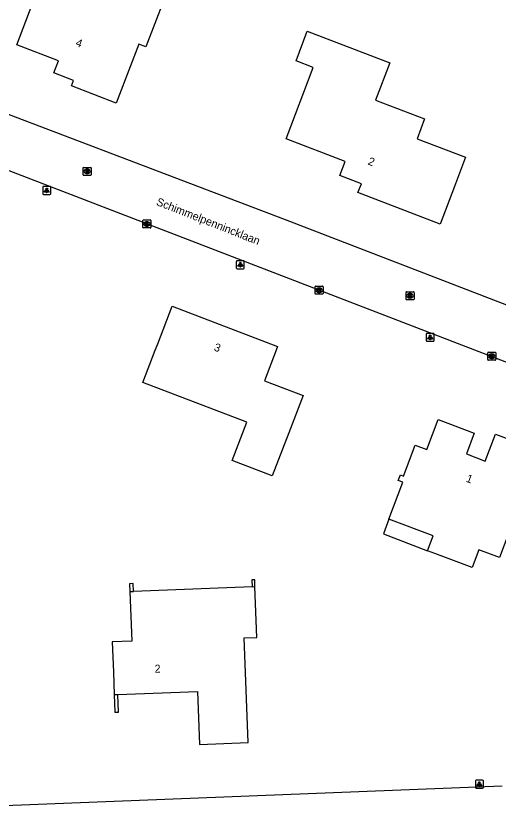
# Model space of a CAD drawing. Extents: x 162417 to 163721, y 384268 to 385416.
# Drawn here: x 163196.9 to 163257.3, y 385191.7 to 385291.7 of the extents above; entities that cross this region are included whole.
import ezdxf

# ---------------------------------------------------------------- set-up
doc = ezdxf.new("R2010")
doc.units = 0
for name, color, linetype in [('IMGEO_Kolk', 7, 'Continuous'), ('IMGEO_Lichtpunt', 7, 'Continuous'), ('IMGEO_Muur', 7, 'Continuous'), ('IMGEO_Openbare_ruimte_label', 7, 'Continuous'), ('IMGEO_Pand', 7, 'Continuous'), ('IMGEO_Pand_nummerreeks', 7, 'Continuous'), ('IMGEO_Pand_overbouw', 7, 'Continuous'), ('IMGEO_Rijbaan_lokaal_gesloten', 7, 'Continuous'), ('IMGEO_Rioolput', 7, 'Continuous')]:
    doc.layers.add(name, color=color, linetype=linetype)

msp = doc.modelspace()

# ---------------------------------------------------------------- linework, layer by layer
at = {"layer": 'IMGEO_Kolk'}
for p, q in [((163212.79, 385265.31), (163212.79, 385266.17)), ((163212.86, 385266.24), (163213.71, 385266.24)), ((163213.27, 385266.02), (163213.3, 385266.02)), ((163213.79, 385266.17), (163213.79, 385265.31)), ((163213.71, 385265.24), (163212.86, 385265.24)), ((163213.3, 385265.46), (163213.27, 385265.46)), ((163234.29, 385257.05), (163234.29, 385257.9)), ((163234.37, 385257.97), (163235.22, 385257.97)), ((163234.78, 385257.75), (163234.81, 385257.75)), ((163235.3, 385257.9), (163235.3, 385257.05)), ((163235.22, 385256.97), (163234.37, 385256.97)), ((163234.8, 385257.19), (163234.78, 385257.19)), ((163255.87, 385248.8), (163255.87, 385249.65)), ((163255.95, 385249.73), (163256.8, 385249.73)), ((163256.87, 385249.65), (163256.87, 385248.8)), ((163256.8, 385248.73), (163255.95, 385248.73)), ((163256.36, 385249.51), (163256.39, 385249.51)), ((163256.38, 385248.95), (163256.36, 385248.95))]:
    msp.add_line(p, q, dxfattribs=at)
for points in [[(163212.79, 385265.31), (163212.79, 385266.17)], [(163212.86, 385266.24), (163213.71, 385266.24)], [(163213.11, 385265.94), (163213.23, 385265.94), (163213.23, 385265.79), (163213.36, 385265.94), (163213.52, 385265.94), (163213.38, 385265.79), (163213.53, 385265.54), (163213.38, 385265.54), (163213.29, 385265.7), (163213.23, 385265.64), (163213.23, 385265.54), (163213.11, 385265.54), (163213.11, 385265.94)], [(163213.79, 385266.17), (163213.79, 385265.31)], [(163213.71, 385265.24), (163212.86, 385265.24)], [(163234.29, 385257.05), (163234.29, 385257.9)], [(163234.37, 385257.97), (163235.22, 385257.97)], [(163234.61, 385257.67), (163234.74, 385257.67), (163234.74, 385257.52), (163234.87, 385257.67), (163235.03, 385257.67), (163234.89, 385257.52), (163235.04, 385257.27), (163234.89, 385257.27), (163234.8, 385257.44), (163234.74, 385257.37), (163234.74, 385257.27), (163234.61, 385257.27), (163234.61, 385257.67)], [(163235.3, 385257.9), (163235.3, 385257.05)], [(163235.22, 385256.97), (163234.37, 385256.97)], [(163255.87, 385248.8), (163255.87, 385249.65)], [(163255.95, 385249.73), (163256.8, 385249.73)], [(163256.87, 385249.65), (163256.87, 385248.8)], [(163256.8, 385248.73), (163255.95, 385248.73)], [(163256.19, 385249.43), (163256.32, 385249.43), (163256.32, 385249.27), (163256.45, 385249.43), (163256.61, 385249.43), (163256.47, 385249.28), (163256.62, 385249.03), (163256.47, 385249.03), (163256.38, 385249.19), (163256.32, 385249.12), (163256.32, 385249.03), (163256.19, 385249.03), (163256.19, 385249.43)]]:
    msp.add_lwpolyline(points, dxfattribs=at)
for centre, start, end in [((163212.86, 385266.16), 91.552, 178.448), ((163212.86, 385266.16), 91.552, 178.448), ((163213.71, 385266.16), 1.552, 88.448), ((163213.71, 385266.16), 1.552, 88.448), ((163212.86, 385265.31), 181.552, 268.448), ((163212.86, 385265.31), 181.552, 268.448), ((163213.71, 385265.31), 271.552, 358.448), ((163213.71, 385265.31), 271.552, 358.448), ((163234.37, 385257.9), 91.552, 178.448), ((163234.37, 385257.9), 91.552, 178.448), ((163235.22, 385257.9), 1.552, 88.448), ((163235.22, 385257.9), 1.552, 88.448), ((163234.37, 385257.05), 181.552, 268.448), ((163234.37, 385257.05), 181.552, 268.448), ((163235.22, 385257.05), 271.552, 358.448), ((163235.22, 385257.05), 271.552, 358.448), ((163255.95, 385249.65), 91.552, 178.448), ((163255.95, 385249.65), 91.552, 178.448), ((163256.8, 385249.65), 1.552, 88.448), ((163256.8, 385249.65), 1.552, 88.448), ((163255.95, 385248.8), 181.552, 268.448), ((163255.95, 385248.8), 181.552, 268.448), ((163256.8, 385248.8), 271.552, 358.448), ((163256.8, 385248.8), 271.552, 358.448)]:
    msp.add_arc(centre, 0.0765, start, end, dxfattribs=at)
for centre, major_axis, ratio, start_param, end_param in [((163213.27, 385265.74), (-0.387, 0.002), 0.722429, 4.712389, 7.853982), ((163213.3, 385265.74), (-0.39, 0.002), 0.717154, 1.570796, 4.712389), ((163234.78, 385257.47), (-0.387, 0.002), 0.722429, 4.712389, 7.853982), ((163234.81, 385257.47), (-0.39, 0.002), 0.717154, 1.570796, 4.712389), ((163256.36, 385249.23), (-0.387, 0.002), 0.722429, 4.712389, 7.853982), ((163256.38, 385249.23), (-0.39, 0.002), 0.717154, 1.570796, 4.712389)]:
    msp.add_ellipse(centre, major_axis=major_axis, ratio=ratio, start_param=start_param, end_param=end_param, dxfattribs=at)
at = {"layer": 'IMGEO_Lichtpunt'}
for p, q in [((163200.28, 385270.33), (163200.28, 385269.52)), ((163200.28, 385270.33), (163200.28, 385269.52)), ((163201.18, 385270.42), (163200.37, 385270.42)), ((163201.18, 385270.42), (163200.37, 385270.42)), ((163201.27, 385269.52), (163201.27, 385270.33)), ((163201.27, 385269.52), (163201.27, 385270.33)), ((163200.37, 385269.42), (163201.18, 385269.42)), ((163200.37, 385269.42), (163201.18, 385269.42)), ((163224.46, 385261.05), (163224.46, 385260.24)), ((163224.46, 385261.05), (163224.46, 385260.24)), ((163225.36, 385261.14), (163224.56, 385261.14)), ((163225.36, 385261.14), (163224.56, 385261.14)), ((163225.46, 385260.24), (163225.46, 385261.05)), ((163225.46, 385260.24), (163225.46, 385261.05)), ((163224.56, 385260.15), (163225.36, 385260.15)), ((163224.56, 385260.15), (163225.36, 385260.15)), ((163248.18, 385251.99), (163248.18, 385251.18)), ((163248.18, 385251.99), (163248.18, 385251.18)), ((163249.08, 385252.08), (163248.27, 385252.08)), ((163249.08, 385252.08), (163248.27, 385252.08)), ((163249.18, 385251.18), (163249.18, 385251.99)), ((163249.18, 385251.18), (163249.18, 385251.99)), ((163248.27, 385251.09), (163249.08, 385251.09)), ((163248.27, 385251.09), (163249.08, 385251.09)), ((163254.32, 385196.19), (163254.32, 385195.38)), ((163254.32, 385196.19), (163254.32, 385195.38)), ((163255.23, 385196.29), (163254.42, 385196.29)), ((163255.23, 385196.29), (163254.42, 385196.29)), ((163255.32, 385195.38), (163255.32, 385196.19)), ((163255.32, 385195.38), (163255.32, 385196.19)), ((163254.42, 385195.29), (163255.23, 385195.29)), ((163254.42, 385195.29), (163255.23, 385195.29))]:
    msp.add_line(p, q, dxfattribs=at)
for points in [[(163200.65, 385269.99), (163200.69, 385269.96), (163200.5, 385269.7), (163200.46, 385269.73), (163200.65, 385269.99)], [(163200.75, 385269.94), (163200.8, 385269.94), (163200.8, 385269.62), (163200.75, 385269.62), (163200.75, 385269.94)], [(163200.86, 385269.96), (163200.9, 385269.99), (163201.09, 385269.73), (163201.05, 385269.7), (163200.86, 385269.96)], [(163224.84, 385260.71), (163224.88, 385260.68), (163224.69, 385260.42), (163224.65, 385260.45), (163224.84, 385260.71)], [(163224.94, 385260.66), (163224.99, 385260.66), (163224.99, 385260.34), (163224.94, 385260.34), (163224.94, 385260.66)], [(163225.05, 385260.68), (163225.09, 385260.71), (163225.27, 385260.45), (163225.24, 385260.42), (163225.05, 385260.68)], [(163248.55, 385251.65), (163248.59, 385251.62), (163248.4, 385251.36), (163248.37, 385251.39), (163248.55, 385251.65)], [(163248.76, 385251.62), (163248.8, 385251.65), (163248.99, 385251.39), (163248.95, 385251.36), (163248.76, 385251.62)], [(163248.65, 385251.6), (163248.7, 385251.6), (163248.7, 385251.28), (163248.65, 385251.28), (163248.65, 385251.6)], [(163254.7, 385195.85), (163254.74, 385195.83), (163254.55, 385195.56), (163254.51, 385195.59), (163254.7, 385195.85)], [(163254.8, 385195.81), (163254.85, 385195.81), (163254.85, 385195.48), (163254.8, 385195.48), (163254.8, 385195.81)], [(163254.91, 385195.83), (163254.95, 385195.85), (163255.13, 385195.59), (163255.1, 385195.56), (163254.91, 385195.83)]]:
    msp.add_lwpolyline(points, dxfattribs=at)
for centre in [(163200.78, 385270.12), (163224.96, 385260.85), (163248.68, 385251.79), (163254.82, 385195.99)]:
    msp.add_circle(centre, 0.0994, dxfattribs=at)
for centre, start, end in [((163200.37, 385270.33), 90, 180), ((163200.37, 385270.33), 90, 180), ((163201.18, 385270.33), 0, 90), ((163201.18, 385270.33), 0, 90), ((163200.37, 385269.52), 180, 270), ((163200.37, 385269.52), 180, 270), ((163201.18, 385269.52), 270, 0), ((163201.18, 385269.52), 270, 360), ((163224.56, 385261.05), 90, 180), ((163224.56, 385261.05), 90, 180), ((163225.36, 385261.05), 0, 90), ((163225.36, 385261.05), 0, 90), ((163224.56, 385260.24), 180, 270), ((163224.56, 385260.24), 180, 270), ((163225.36, 385260.24), 270, 0), ((163225.36, 385260.24), 270, 360), ((163248.27, 385251.99), 90, 180), ((163248.27, 385251.99), 90, 180), ((163249.08, 385251.99), 0, 90), ((163249.08, 385251.99), 0, 90), ((163248.27, 385251.18), 180, 270), ((163248.27, 385251.18), 180, 270), ((163249.08, 385251.18), 270, 0), ((163249.08, 385251.18), 270, 360), ((163254.42, 385196.19), 90, 180), ((163254.42, 385196.19), 90, 180), ((163255.23, 385196.19), 0, 90), ((163255.23, 385196.19), 0, 90), ((163254.42, 385195.38), 180, 270), ((163254.42, 385195.38), 180, 270), ((163255.23, 385195.38), 270, 0), ((163255.23, 385195.38), 270, 360)]:
    msp.add_arc(centre, 0.0946, start, end, dxfattribs=at)
at = {"layer": 'IMGEO_Muur'}
for points in [[(163211.61, 385219.86), (163211.58, 385220.84), (163211.12, 385220.82), (163211.16, 385219.85)], [(163226.79, 385220.45), (163226.76, 385221.3), (163226.39, 385221.29), (163226.42, 385220.43)], [(163209.21, 385206.97), (163209.29, 385204.77), (163209.75, 385204.79), (163209.67, 385206.99)]]:
    msp.add_lwpolyline(points, dxfattribs=at)
at = {"layer": 'IMGEO_Pand'}
for points in [[(163203.85, 385282.98), (163204.11, 385283.65), (163201.65, 385284.6), (163202.23, 385286.1), (163197.03, 385288.1), (163198.97, 385293.15), (163197.96, 385293.54), (163199.81, 385298.36), (163204.48, 385296.56), (163208.33, 385295.09), (163208.78, 385296.26), (163215.4, 385293.72), (163213.15, 385287.86), (163212.28, 385288.2), (163211.24, 385285.5), (163209.45, 385280.83), (163203.85, 385282.98)], [(163231.92, 385286.1), (163233.33, 385289.8), (163243.64, 385285.87), (163241.85, 385281.18), (163247.97, 385278.85), (163247.04, 385276.39), (163253.11, 385274.08), (163251.71, 385270.41), (163249.93, 385265.73), (163239.65, 385269.65), (163240.08, 385270.77), (163237.4, 385271.79), (163238.07, 385273.54), (163230.68, 385276.36), (163234.08, 385285.27), (163231.92, 385286.1)], [(163232.8, 385244.32), (163231.01, 385239.65), (163228.95, 385234.28), (163223.95, 385236.19), (163225.78, 385240.98), (163212.79, 385245.95), (163214.34, 385250), (163214.64, 385250.79), (163216.43, 385255.46), (163229.59, 385250.42), (163229.43, 385250), (163227.96, 385246.16), (163232.8, 385244.32)], [(163245.33, 385234.25), (163246.79, 385238.11), (163248.24, 385237.56), (163249.67, 385241.34), (163254.19, 385239.62), (163253.21, 385237.03), (163255.56, 385236.14), (163256.82, 385239.49), (163262.37, 385237.39), (163257.33, 385224.08), (163254.75, 385225.06), (163253.91, 385222.84), (163249.24, 385224.61), (163248.36, 385224.94), (163249.06, 385226.79), (163243.53, 385228.88), (163245.28, 385233.5), (163244.69, 385233.72), (163244.95, 385234.4), (163245.33, 385234.25)], [(163211.16, 385219.85), (163211.4, 385213.66), (163208.96, 385213.57), (163209.1, 385209.77), (163209.21, 385206.97)], [(163209.67, 385206.99), (163219.61, 385207.37), (163219.86, 385200.76), (163225.93, 385200.99), (163225.44, 385214.04), (163227.04, 385214.1), (163226.79, 385220.45)], [(163211.16, 385219.85), (163211.61, 385219.86)], [(163226.42, 385220.43), (163211.61, 385219.86)], [(163226.42, 385220.43), (163226.79, 385220.45)], [(163209.21, 385206.97), (163209.67, 385206.99)]]:
    msp.add_lwpolyline(points, dxfattribs=at)
at = {"layer": 'IMGEO_Pand_overbouw'}
msp.add_lwpolyline([(163243.53, 385228.88), (163242.83, 385227.04), (163248.36, 385224.94), (163249.06, 385226.79)], close=True, dxfattribs=at)
at = {"layer": 'IMGEO_Rijbaan_lokaal_gesloten'}
for points in [[(163277.56, 385248.18), (163272.83, 385250), (163230.59, 385266.26), (163184.13, 385283.91)], [(163274.7, 385242.12), (163254.24, 385250), (163172.48, 385281.44)], [(163257.67, 385195.54), (163160.67, 385191.69)]]:
    msp.add_lwpolyline(points, dxfattribs=at)
at = {"layer": 'IMGEO_Rioolput'}
for p, q in [((163205.32, 385271.89), (163205.32, 385272.74)), ((163205.39, 385272.81), (163206.25, 385272.81)), ((163206.32, 385272.74), (163206.32, 385271.89)), ((163206.25, 385271.81), (163205.39, 385271.81)), ((163205.83, 385272.03), (163205.8, 385272.03)), ((163205.81, 385272.59), (163205.83, 385272.59)), ((163245.66, 385256.35), (163245.66, 385257.2)), ((163245.73, 385257.27), (163246.58, 385257.27)), ((163246.15, 385257.05), (163246.17, 385257.05)), ((163246.66, 385257.2), (163246.66, 385256.35)), ((163246.58, 385256.27), (163245.73, 385256.27)), ((163246.17, 385256.49), (163246.14, 385256.49))]:
    msp.add_line(p, q, dxfattribs=at)
for points in [[(163205.32, 385271.89), (163205.32, 385272.74)], [(163205.39, 385272.81), (163206.25, 385272.81)], [(163206.32, 385272.74), (163206.32, 385271.89)], [(163206.25, 385271.81), (163205.39, 385271.81)], [(163205.91, 385272.51), (163205.65, 385272.51), (163205.65, 385272.11)], [(163205.65, 385272.11), (163205.78, 385272.11), (163205.78, 385272.27), (163205.79, 385272.27)], [(163205.83, 385272.43), (163205.78, 385272.43), (163205.78, 385272.35)], [(163205.78, 385272.35), (163205.83, 385272.35)], [(163205.84, 385272.24), (163205.91, 385272.11), (163206.05, 385272.11), (163205.98, 385272.24)], [(163245.66, 385256.35), (163245.66, 385257.2)], [(163245.73, 385257.27), (163246.58, 385257.27)], [(163246.25, 385256.97), (163245.99, 385256.97), (163245.99, 385256.57)], [(163245.99, 385256.57), (163246.12, 385256.57), (163246.12, 385256.73), (163246.13, 385256.73)], [(163246.17, 385256.89), (163246.12, 385256.89), (163246.12, 385256.81)], [(163246.12, 385256.81), (163246.17, 385256.81)], [(163246.18, 385256.7), (163246.25, 385256.57), (163246.39, 385256.57), (163246.32, 385256.7)], [(163246.66, 385257.2), (163246.66, 385256.35)], [(163246.58, 385256.27), (163245.73, 385256.27)]]:
    msp.add_lwpolyline(points, dxfattribs=at)
for centre, radius, start, end in [((163205.39, 385272.74), 0.0765, 91.552, 178.448), ((163205.39, 385272.74), 0.0765, 91.552, 178.448), ((163206.24, 385272.74), 0.0765, 1.552, 88.448), ((163206.24, 385272.74), 0.0765, 1.552, 88.448), ((163205.39, 385271.89), 0.0765, 181.552, 268.448), ((163205.39, 385271.89), 0.0765, 181.552, 268.448), ((163205.79, 385272.22), 0.0533, 26.0293, 88.6989), ((163205.84, 385272.33), 0.0964, 77.0061, 93.1865), ((163205.82, 385272.54), 0.19, 274.7715, 282.9687), ((163205.85, 385272.39), 0.0378, 276.6634, 79.6772), ((163205.91, 385272.4), 0.109, 350.3612, 89.416), ((163205.9, 385272.4), 0.112, 277.5842, 350.9817), ((163205.89, 385272.18), 0.108, 29.5134, 73.7905), ((163206.24, 385271.89), 0.0765, 271.552, 358.448), ((163206.24, 385271.89), 0.0765, 271.552, 358.448), ((163245.73, 385257.2), 0.0765, 91.552, 178.448), ((163245.73, 385257.2), 0.0765, 91.552, 178.448), ((163246.13, 385256.68), 0.0533, 26.0293, 88.6989), ((163246.18, 385256.79), 0.0964, 77.0061, 93.1865), ((163246.15, 385257), 0.19, 274.7715, 282.9687), ((163246.19, 385256.85), 0.0378, 276.6634, 79.6772), ((163246.25, 385256.86), 0.109, 350.3612, 89.416), ((163246.24, 385256.86), 0.112, 277.5842, 350.9817), ((163246.23, 385256.64), 0.108, 29.5134, 73.7905), ((163246.58, 385257.2), 0.0765, 1.552, 88.448), ((163246.58, 385257.2), 0.0765, 1.552, 88.448), ((163245.73, 385256.35), 0.0765, 181.552, 268.448), ((163245.73, 385256.35), 0.0765, 181.552, 268.448), ((163246.58, 385256.35), 0.0765, 271.552, 358.448), ((163246.58, 385256.35), 0.0765, 271.552, 358.448)]:
    msp.add_arc(centre, radius, start, end, dxfattribs=at)
for centre, major_axis, ratio, start_param, end_param in [((163205.81, 385272.31), (-0.387, 0.002), 0.722429, 4.712389, 7.853982), ((163205.83, 385272.31), (-0.39, 0.002), 0.717154, 1.570796, 4.712389), ((163246.14, 385256.77), (-0.387, 0.002), 0.722429, 4.712389, 7.853982), ((163246.17, 385256.77), (-0.39, 0.002), 0.717154, 1.570796, 4.712389)]:
    msp.add_ellipse(centre, major_axis=major_axis, ratio=ratio, start_param=start_param, end_param=end_param, dxfattribs=at)

# ---------------------------------------------------------------- texts
at = {"layer": 'IMGEO_Openbare_ruimte_label'}
msp.add_text('Schimmelpennincklaan', height=1, rotation=338.5389, dxfattribs=at).set_placement((163214.38, 385268.13))
at = {"layer": 'IMGEO_Pand_nummerreeks'}
for s, rotation, p in [('4', 338.984, (163204.3, 385288)), ('2', 339.1331, (163240.82, 385273.19)), ('3', 339.0576, (163221.58, 385249.97)), ('1', 339.2513, (163253.07, 385233.58)), ('2', 2.1944, (163214.27, 385209.69))]:
    msp.add_text(s, height=1, rotation=rotation, dxfattribs=at).set_placement(p)

doc.saveas('drawing.dxf')
